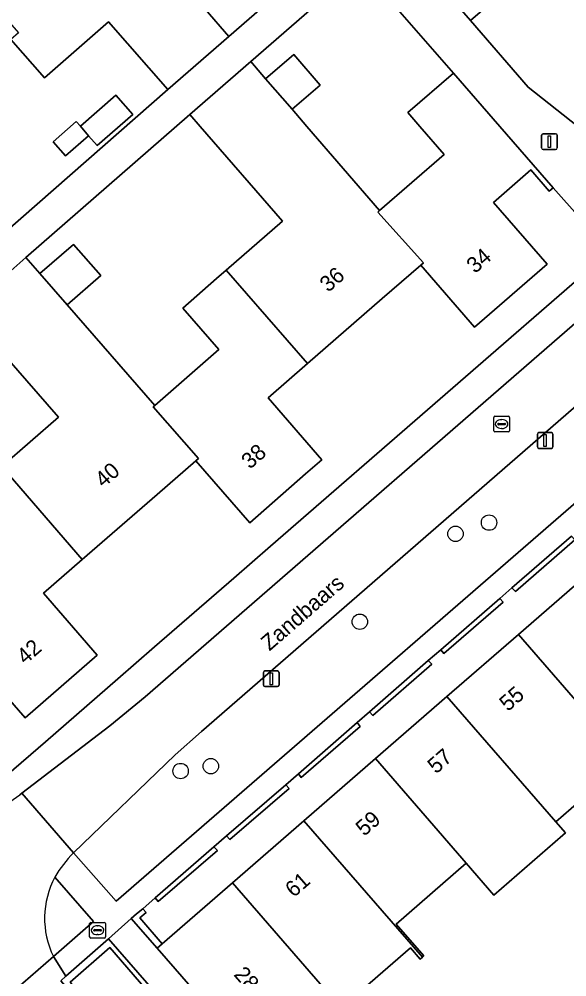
# Model space of a CAD drawing. Extents: x 155887 to 156869, y 383880 to 384678.
# Drawn here: x 156592.4 to 156627.1, y 384196.1 to 384256.8 of the extents above; entities that cross this region are included whole.
import ezdxf

# ---------------------------------------------------------------- set-up
doc = ezdxf.new("R2010")
doc.units = 0
for name, color, linetype in [('IMGEO_Berm_halfverhard', 7, 'Continuous'), ('IMGEO_Boom', 7, 'Continuous'), ('IMGEO_Brandkraan', 7, 'Continuous'), ('IMGEO_Erf', 7, 'Continuous'), ('IMGEO_Greppel_droge_sloot', 7, 'Continuous'), ('IMGEO_Groenvoorziening', 7, 'Continuous'), ('IMGEO_Lichtmast', 7, 'Continuous'), ('IMGEO_Muur', 7, 'Continuous'), ('IMGEO_Openbare_ruimte_label', 7, 'Continuous'), ('IMGEO_Pand', 7, 'Continuous'), ('IMGEO_Pand_nummerreeks', 7, 'Continuous'), ('IMGEO_Parkeervlak_open', 7, 'Continuous'), ('IMGEO_Rijbaan_lokaal_gesloten', 7, 'Continuous'), ('IMGEO_Rijbaan_lokaal_open', 7, 'Continuous'), ('IMGEO_Rioolput', 7, 'Continuous'), ('IMGEO_Voetpad_open', 7, 'Continuous')]:
    doc.layers.add(name, color=color, linetype=linetype)

msp = doc.modelspace()

# ---------------------------------------------------------------- linework, layer by layer
at = {"layer": 'IMGEO_Berm_halfverhard'}
msp.add_lwpolyline([(156594.575, 384197.373), (156597.121, 384199.596), (156594.668, 384202.41)], dxfattribs=at)
msp.add_arc((156599.52, 384199.801), 5.509, 151.73299, 206.1515, dxfattribs=at)
at = {"layer": 'IMGEO_Boom'}
for centre in [(156622.18, 384224.888), (156620.055, 384224.175), (156613.99, 384218.602), (156602.632, 384209.135), (156604.55, 384209.446)]:
    msp.add_circle(centre, 0.489, dxfattribs=at)
at = {"layer": 'IMGEO_Brandkraan'}
for p, q in [((156596.867, 384198.615), (156596.867, 384199.467)), ((156596.942, 384199.541), (156597.794, 384199.541)), ((156597.355, 384199.321), (156597.38, 384199.321)), ((156597.868, 384199.467), (156597.868, 384198.615)), ((156597.794, 384198.541), (156596.942, 384198.541)), ((156597.126, 384199.035), (156597.126, 384199.047)), ((156597.564, 384198.998), (156597.166, 384198.998)), ((156597.169, 384199.084), (156597.567, 384199.084)), ((156597.378, 384198.761), (156597.353, 384198.761)), ((156597.61, 384199.047), (156597.61, 384199.035))]:
    msp.add_line(p, q, dxfattribs=at)
for points in [[(156596.867, 384198.615), (156596.867, 384199.467)], [(156596.942, 384199.541), (156597.794, 384199.541)], [(156597.868, 384199.467), (156597.868, 384198.615)], [(156597.794, 384198.541), (156596.942, 384198.541)]]:
    msp.add_lwpolyline(points, dxfattribs=at)
for centre, radius, start, end in [((156596.944, 384199.465), 0.0765, 91.55205, 178.44795), ((156596.944, 384199.465), 0.0765, 91.55205, 178.44795), ((156597.792, 384199.465), 0.0765, 1.55205, 88.44795), ((156597.792, 384199.465), 0.0765, 1.55205, 88.44795), ((156596.944, 384198.617), 0.0765, 181.55205, 268.44795), ((156596.944, 384198.617), 0.0765, 181.55205, 268.44795), ((156597.166, 384199.044), 0.0403, 85.87752, 175.75265), ((156597.163, 384199.034), 0.0366, 178.93798, 274.71019), ((156597.567, 384199.041), 0.043, 264.86636, 352.45326), ((156597.571, 384199.046), 0.0386, 1.73085, 96.63898), ((156597.792, 384198.617), 0.0765, 271.55205, 358.44795), ((156597.792, 384198.617), 0.0765, 271.55205, 358.44795)]:
    msp.add_arc(centre, radius, start, end, dxfattribs=at)
for centre, major_axis, ratio, start_param, end_param in [((156597.354, 384199.041), (-0.387, 0.002), 0.722429, 4.712389, 7.853982), ((156597.379, 384199.041), (-0.39, 0.002), 0.717154, 1.570796, 4.712389)]:
    msp.add_ellipse(centre, major_axis=major_axis, ratio=ratio, start_param=start_param, end_param=end_param, dxfattribs=at)
at = {"layer": 'IMGEO_Erf'}
for points in [[(156606.777, 384268.466), (156603.909, 384265.98), (156601.607, 384268.637), (156597.539, 384265.111), (156601.047, 384261.064), (156602.816, 384262.597), (156605.951, 384258.98), (156604.182, 384257.447), (156605.689, 384255.708), (156612.627, 384261.755)], [(156619.925, 384253.381), (156614.009, 384260.168), (156607.077, 384254.126), (156608.022, 384253.032), (156609.802, 384254.569), (156611.473, 384252.635), (156609.694, 384251.097), (156610.642, 384250), (156615.239, 384244.68), (156619.335, 384248.22), (156617.797, 384250), (156617.034, 384250.883)], [(156598.07, 384256.645), (156594.003, 384253.092), (156591.877, 384255.525), (156589.628, 384253.56), (156587.328, 384256.192), (156583.267, 384252.644), (156585.578, 384250), (156591.463, 384243.264), (156601.831, 384252.341)], [(156596.279, 384250.019), (156598.529, 384251.984), (156599.596, 384250.763), (156597.346, 384248.798), (156596.802, 384249.42), (156595.346, 384248.148), (156594.566, 384249.041), (156596.022, 384250.313)], [(156609.099, 384244.007), (156603.88, 384250), (156603.218, 384250.76), (156592.831, 384241.702), (156593.721, 384240.68), (156595.848, 384242.532), (156597.576, 384240.548), (156595.449, 384238.695), (156601.002, 384232.318), (156605.064, 384235.856), (156602.767, 384238.494), (156604.907, 384240.357), (156605.517, 384240.888)], [(156594.886, 384231.584), (156589.006, 384238.317), (156575.869, 384226.882), (156577.849, 384224.607), (156584.653, 384216.808), (156587.134, 384218.975), (156586.547, 384219.648), (156590.873, 384223.426), (156588.567, 384226.066), (156591.292, 384228.446)]]:
    msp.add_lwpolyline(points, close=True, dxfattribs=at)
for points in [[(156627.861, 384262.653), (156621.004, 384256.716), (156624.668, 384252.495), (156633.64, 384245.388), (156641.538, 384252.301), (156650.068, 384259.777)], [(156591.598, 384208.854), (156594.066, 384210.996), (156598.652, 384214.979), (156600.981, 384217.009), (156605.996, 384221.362), (156608.323, 384223.388), (156629.825, 384242.077), (156626.24, 384246.119), (156626.12, 384246.015), (156625.999, 384245.909), (156624.826, 384247.259), (156622.452, 384245.194), (156625.869, 384241.276), (156621.264, 384237.285), (156617.852, 384241.208), (156615.415, 384239.089), (156610.684, 384234.974), (156608.18, 384232.796), (156611.586, 384228.875), (156610.552, 384227.971), (156607.021, 384224.884), (156603.594, 384228.807), (156601.146, 384226.678), (156596.396, 384222.546), (156593.937, 384220.408), (156597.353, 384216.493), (156592.788, 384212.502), (156588.847, 384217.014)], [(156627.618, 384223.791), (156623.855, 384220.529), (156623.631, 384220.761), (156622.87, 384220.077), (156623.076, 384219.838), (156619.32, 384216.588), (156619.122, 384216.831), (156618.318, 384216.151), (156618.544, 384215.915), (156614.805, 384212.657), (156614.599, 384212.896), (156613.818, 384212.208), (156614.01, 384211.97), (156610.281, 384208.719), (156610.102, 384208.966), (156609.305, 384208.264), (156609.507, 384208.03), (156605.75, 384204.795), (156605.531, 384205.034), (156604.744, 384204.335), (156604.978, 384204.088), (156601.207, 384200.858), (156601.013, 384201.104), (156600.236, 384200.407), (156600.442, 384200.162), (156600.045, 384199.823), (156601.469, 384198.182), (156605.913, 384202.044), (156610.443, 384205.98), (156614.979, 384209.921), (156619.508, 384213.857), (156624.037, 384217.793), (156628.566, 384221.728)], [(156630.781, 384209.72), (156626.408, 384205.92), (156627.025, 384205.21), (156626.863, 384205.07), (156622.49, 384201.269), (156620.733, 384203.29), (156616.295, 384199.433), (156618.052, 384197.411), (156617.956, 384197.328), (156617.816, 384197.207), (156617.199, 384197.916), (156612.899, 384194.179)]]:
    msp.add_lwpolyline(points, dxfattribs=at)
at = {"layer": 'IMGEO_Greppel_droge_sloot'}
msp.add_lwpolyline([(156610.514, 384178.562), (156613.036, 384180.708), (156598.14, 384197.944), (156595.641, 384195.74)], close=True, dxfattribs=at)
at = {"layer": 'IMGEO_Groenvoorziening'}
for points in [[(156598.068, 384198.495), (156595.367, 384196.122), (156595.034, 384195.84), (156610.498, 384178.074), (156613.511, 384180.763)], [(156613.036, 384180.708), (156610.514, 384178.562), (156595.641, 384195.74), (156598.14, 384197.944)]]:
    msp.add_lwpolyline(points, close=True, dxfattribs=at)
at = {"layer": 'IMGEO_Lichtmast'}
for p, q in [((156625.608, 384249.547), (156626.398, 384249.547)), ((156626.398, 384249.547), (156625.608, 384249.547)), ((156625.508, 384248.647), (156625.508, 384249.447)), ((156625.508, 384249.447), (156625.508, 384248.647)), ((156626.498, 384249.447), (156626.498, 384248.647)), ((156626.498, 384248.647), (156626.498, 384249.447)), ((156626.398, 384248.547), (156625.608, 384248.547)), ((156625.608, 384248.547), (156626.398, 384248.547)), ((156625.24, 384229.694), (156625.24, 384230.494)), ((156625.24, 384230.494), (156625.24, 384229.694)), ((156625.34, 384230.594), (156626.13, 384230.594)), ((156626.13, 384230.594), (156625.34, 384230.594)), ((156626.23, 384230.494), (156626.23, 384229.694)), ((156626.23, 384229.694), (156626.23, 384230.494)), ((156626.13, 384229.594), (156625.34, 384229.594)), ((156625.34, 384229.594), (156626.13, 384229.594)), ((156607.878, 384214.586), (156607.878, 384215.386)), ((156607.878, 384215.386), (156607.878, 384214.586)), ((156607.978, 384215.486), (156608.768, 384215.486)), ((156608.768, 384215.486), (156607.978, 384215.486)), ((156608.868, 384215.386), (156608.868, 384214.586)), ((156608.868, 384214.586), (156608.868, 384215.386)), ((156608.768, 384214.486), (156607.978, 384214.486)), ((156607.978, 384214.486), (156608.768, 384214.486))]:
    msp.add_line(p, q, dxfattribs=at)
for points in [[(156625.928, 384249.422), (156626.078, 384249.422), (156626.078, 384248.672), (156625.928, 384248.672), (156625.928, 384249.422)], [(156625.66, 384230.469), (156625.81, 384230.469), (156625.81, 384229.719), (156625.66, 384229.719), (156625.66, 384230.469)], [(156608.298, 384215.361), (156608.448, 384215.361), (156608.448, 384214.611), (156608.298, 384214.611), (156608.298, 384215.361)]]:
    msp.add_lwpolyline(points, dxfattribs=at)
for centre, start, end in [((156625.608, 384249.447), 90, 180), ((156625.608, 384249.447), 90, 180), ((156626.398, 384249.447), 0, 90), ((156626.398, 384249.447), 360, 90), ((156625.608, 384248.647), 180, 270), ((156625.608, 384248.647), 180, 270), ((156626.398, 384248.647), 270, 0), ((156626.398, 384248.647), 270, 0), ((156625.34, 384230.494), 90, 180), ((156625.34, 384230.494), 90, 180), ((156626.13, 384230.494), 0, 90), ((156626.13, 384230.494), 360, 90), ((156625.34, 384229.694), 180, 270), ((156625.34, 384229.694), 180, 270), ((156626.13, 384229.694), 270, 0), ((156626.13, 384229.694), 270, 0), ((156607.978, 384215.386), 90, 180), ((156607.978, 384215.386), 90, 180), ((156608.768, 384215.386), 0, 90), ((156608.768, 384215.386), 360, 90), ((156607.978, 384214.586), 180, 270), ((156607.978, 384214.586), 180, 270), ((156608.768, 384214.586), 270, 0), ((156608.768, 384214.586), 270, 0)]:
    msp.add_arc(centre, 0.1, start, end, dxfattribs=at)
at = {"layer": 'IMGEO_Muur'}
msp.add_lwpolyline([(156633.64, 384245.388), (156624.668, 384252.495), (156621.004, 384256.716)], dxfattribs=at)
for points in [[(156623.631, 384220.761), (156623.855, 384220.529), (156627.618, 384223.791), (156627.401, 384224.032)], [(156619.122, 384216.831), (156619.32, 384216.588), (156623.076, 384219.838), (156622.87, 384220.077)], [(156614.599, 384212.896), (156614.805, 384212.657), (156618.544, 384215.915), (156618.318, 384216.151)], [(156610.102, 384208.966), (156610.281, 384208.719), (156614.01, 384211.97), (156613.818, 384212.208)], [(156605.531, 384205.034), (156605.75, 384204.795), (156609.507, 384208.03), (156609.305, 384208.264)], [(156601.013, 384201.104), (156601.207, 384200.858), (156604.978, 384204.088), (156604.744, 384204.335)], [(156600.045, 384199.823), (156600.442, 384200.162), (156600.236, 384200.407), (156599.83, 384200.071), (156599.495, 384199.794), (156601.143, 384197.899), (156601.469, 384198.182)]]:
    msp.add_lwpolyline(points, close=True, dxfattribs=at)
at = {"layer": 'IMGEO_Pand'}
for points in [[(156636.796, 384264.098), (156632.652, 384268.852), (156630.513, 384271.306), (156630.401, 384271.434), (156627.162, 384268.567), (156627.034, 384268.715), (156622.217, 384264.531), (156619.903, 384262.522), (156617.657, 384260.571), (156621.004, 384256.716), (156627.861, 384262.653), (156631.007, 384259.03)], [(156601.047, 384261.064), (156597.539, 384265.111), (156597.433, 384265.019), (156594.66, 384268.221), (156594.481, 384268.066), (156592.028, 384265.938), (156587.252, 384261.796), (156592.367, 384255.953), (156591.877, 384255.525), (156594.003, 384253.092), (156598.07, 384256.645), (156601.831, 384252.341), (156605.689, 384255.708), (156604.182, 384257.447)], [(156608.022, 384253.032), (156609.694, 384251.097), (156611.473, 384252.635), (156609.802, 384254.569)], [(156610.642, 384250), (156609.694, 384251.097), (156608.022, 384253.032), (156607.077, 384254.126), (156603.218, 384250.76), (156603.88, 384250), (156609.099, 384244.007), (156605.517, 384240.888), (156610.684, 384234.974), (156615.415, 384239.089), (156617.852, 384241.208), (156618.019, 384241.353), (156615.126, 384244.582), (156615.239, 384244.68)], [(156617.852, 384241.208), (156621.264, 384237.285), (156625.869, 384241.276), (156622.452, 384245.194), (156624.826, 384247.259), (156625.999, 384245.909), (156626.12, 384246.015), (156626.24, 384246.119), (156622.865, 384250), (156619.925, 384253.381), (156617.034, 384250.883), (156617.797, 384250), (156619.335, 384248.22), (156615.239, 384244.68), (156615.126, 384244.582), (156618.019, 384241.353)], [(156596.279, 384250.019), (156596.802, 384249.42), (156597.346, 384248.798), (156599.596, 384250.763), (156598.529, 384251.984)], [(156596.802, 384249.42), (156596.279, 384250.019), (156596.022, 384250.313), (156594.566, 384249.041), (156595.346, 384248.148)], [(156593.721, 384240.68), (156595.449, 384238.695), (156597.576, 384240.548), (156595.848, 384242.532)], [(156595.449, 384238.695), (156593.721, 384240.68), (156592.831, 384241.702), (156589.006, 384238.317), (156594.886, 384231.584), (156591.292, 384228.446), (156596.396, 384222.546), (156601.146, 384226.678), (156603.594, 384228.807), (156603.769, 384228.959), (156600.889, 384232.22), (156601.002, 384232.318)], [(156608.18, 384232.796), (156610.684, 384234.974), (156605.517, 384240.888), (156604.907, 384240.357), (156602.767, 384238.494), (156605.064, 384235.856), (156601.002, 384232.318), (156600.889, 384232.22), (156603.769, 384228.959), (156603.594, 384228.807), (156607.021, 384224.884), (156610.552, 384227.971), (156611.586, 384228.875)], [(156596.396, 384222.546), (156591.292, 384228.446), (156588.567, 384226.066), (156590.873, 384223.426), (156586.547, 384219.648), (156587.134, 384218.975), (156588.847, 384217.014), (156592.788, 384212.502), (156597.353, 384216.493), (156593.937, 384220.408)], [(156624.037, 384217.793), (156631.546, 384209.14), (156631.633, 384209.216), (156629.877, 384211.237), (156634.32, 384215.098), (156628.566, 384221.728)], [(156624.037, 384217.793), (156619.508, 384213.857), (156626.408, 384205.92), (156630.781, 384209.72), (156631.398, 384209.012), (156631.546, 384209.14)], [(156619.508, 384213.857), (156614.979, 384209.921), (156620.733, 384203.29), (156622.49, 384201.269), (156626.863, 384205.07), (156627.025, 384205.21), (156626.408, 384205.92)], [(156620.733, 384203.29), (156614.979, 384209.921), (156610.443, 384205.98), (156617.956, 384197.328), (156618.052, 384197.411), (156616.295, 384199.433)], [(156605.913, 384202.044), (156613.427, 384193.394), (156613.515, 384193.47), (156612.899, 384194.179), (156617.199, 384197.916), (156617.816, 384197.207), (156617.956, 384197.328), (156610.443, 384205.98)], [(156605.913, 384202.044), (156601.469, 384198.182), (156601.143, 384197.899), (156608.109, 384189.885), (156608.435, 384190.168), (156608.37, 384190.244), (156612.663, 384193.974), (156613.28, 384193.266), (156613.427, 384193.394)]]:
    msp.add_lwpolyline(points, close=True, dxfattribs=at)
at = {"layer": 'IMGEO_Parkeervlak_open'}
msp.add_lwpolyline([(156632.3, 384236.302), (156630.762, 384234.961), (156603.962, 384211.652), (156602.283, 384210.169), (156595.84, 384203.947), (156598.551, 384200.888), (156635.321, 384232.798), (156633.813, 384234.547)], close=True, dxfattribs=at)
at = {"layer": 'IMGEO_Rijbaan_lokaal_gesloten'}
for points in [[(156651.804, 384258.6), (156641.953, 384250), (156631.807, 384241.143), (156600.379, 384213.831), (156598.147, 384212.003), (156592.572, 384207.728), (156595.84, 384203.947), (156602.283, 384210.169), (156603.962, 384211.652), (156630.762, 384234.961), (156632.3, 384236.302), (156634.461, 384238.187), (156635.98, 384239.512), (156648.072, 384250), (156669.602, 384268.675)], [(156595.84, 384203.947), (156592.572, 384207.728), (156592.434, 384207.622)], [(156590.182, 384193.565), (156594.575, 384197.373)]]:
    msp.add_lwpolyline(points, dxfattribs=at)
for centre, radius, start, end in [((156588.608, 384212.438), 6.15, 270.85476, 308.46455), ((156601.171, 384198.667), 7.503, 135.27339, 150.0738), ((156599.52, 384199.801), 5.509, 151.73299, 206.1515)]:
    msp.add_arc(centre, radius, start, end, dxfattribs=at)
at = {"layer": 'IMGEO_Rijbaan_lokaal_open'}
msp.add_lwpolyline([(156595.034, 384195.84), (156595.367, 384196.122), (156594.575, 384197.373), (156590.182, 384193.565), (156591.285, 384192.555), (156591.796, 384191.957), (156608.486, 384172.796), (156623.607, 384155.296), (156624.023, 384154.772), (156627.797, 384158.151), (156612.395, 384175.9), (156610.498, 384178.074)], close=True, dxfattribs=at)
at = {"layer": 'IMGEO_Rioolput'}
for p, q in [((156622.477, 384230.71), (156622.477, 384231.562)), ((156622.552, 384231.636), (156623.404, 384231.636)), ((156622.965, 384231.416), (156622.99, 384231.416)), ((156623.478, 384231.562), (156623.478, 384230.71)), ((156622.736, 384231.13), (156622.736, 384231.142)), ((156623.174, 384231.093), (156622.776, 384231.093)), ((156622.779, 384231.179), (156623.177, 384231.179)), ((156622.988, 384230.856), (156622.963, 384230.856)), ((156623.22, 384231.142), (156623.22, 384231.13)), ((156623.404, 384230.636), (156622.552, 384230.636))]:
    msp.add_line(p, q, dxfattribs=at)
for points in [[(156622.477, 384230.71), (156622.477, 384231.562)], [(156622.552, 384231.636), (156623.404, 384231.636)], [(156623.478, 384231.562), (156623.478, 384230.71)], [(156623.404, 384230.636), (156622.552, 384230.636)]]:
    msp.add_lwpolyline(points, dxfattribs=at)
for centre, radius, start, end in [((156622.554, 384231.56), 0.0765, 91.55205, 178.44795), ((156622.554, 384231.56), 0.0765, 91.55205, 178.44795), ((156623.402, 384231.56), 0.0765, 1.55205, 88.44795), ((156623.402, 384231.56), 0.0765, 1.55205, 88.44795), ((156622.554, 384230.712), 0.0765, 181.55205, 268.44795), ((156622.554, 384230.712), 0.0765, 181.55205, 268.44795), ((156622.776, 384231.139), 0.0403, 85.87752, 175.75265), ((156622.773, 384231.129), 0.0366, 178.93798, 274.71019), ((156623.177, 384231.136), 0.043, 264.86636, 352.45326), ((156623.181, 384231.141), 0.0386, 1.73085, 96.63898), ((156623.402, 384230.712), 0.0765, 271.55205, 358.44795), ((156623.402, 384230.712), 0.0765, 271.55205, 358.44795)]:
    msp.add_arc(centre, radius, start, end, dxfattribs=at)
for centre, major_axis, ratio, start_param, end_param in [((156622.964, 384231.136), (-0.387, 0.002), 0.722429, 4.712389, 7.853982), ((156622.989, 384231.136), (-0.39, 0.002), 0.717154, 1.570796, 4.712389)]:
    msp.add_ellipse(centre, major_axis=major_axis, ratio=ratio, start_param=start_param, end_param=end_param, dxfattribs=at)
at = {"layer": 'IMGEO_Voetpad_open'}
for points in [[(156713.109, 384300.329), (156676.443, 384268.529), (156674.96, 384270.277), (156673.475, 384272.027), (156671.132, 384269.999), (156672.61, 384268.251), (156674.104, 384266.484), (156655.122, 384250), (156637.519, 384234.714), (156636.003, 384236.436), (156634.461, 384238.187), (156632.3, 384236.302), (156633.813, 384234.547), (156635.321, 384232.798), (156598.551, 384200.888), (156595.84, 384203.947)], [(156651.956, 384261.402), (156651.583, 384261.106), (156650.068, 384259.777), (156641.538, 384252.301), (156633.64, 384245.388), (156629.825, 384242.077), (156608.323, 384223.388), (156605.996, 384221.362), (156600.981, 384217.009), (156598.652, 384214.979), (156594.066, 384210.996), (156591.598, 384208.854), (156588.7, 384206.288)], [(156592.434, 384207.622), (156592.572, 384207.728), (156598.147, 384212.003), (156600.379, 384213.831), (156631.807, 384241.143), (156641.953, 384250), (156651.804, 384258.6)], [(156594.668, 384202.41), (156597.121, 384199.596), (156594.575, 384197.373), (156595.367, 384196.122), (156598.068, 384198.495), (156599.495, 384199.794), (156599.83, 384200.071), (156600.236, 384200.407), (156601.013, 384201.104), (156604.744, 384204.335), (156605.531, 384205.034), (156609.305, 384208.264), (156610.102, 384208.966), (156613.818, 384212.208), (156614.599, 384212.896), (156618.318, 384216.151), (156619.122, 384216.831), (156622.87, 384220.077), (156623.631, 384220.761), (156627.401, 384224.032)]]:
    msp.add_lwpolyline(points, dxfattribs=at)
for points in [[(156608.6, 384270.968), (156605.227, 384274.827), (156599.212, 384281.758), (156597.028, 384279.837), (156600.482, 384275.728), (156606.777, 384268.466), (156612.627, 384261.755), (156614.009, 384260.168), (156619.925, 384253.381), (156622.865, 384250), (156626.24, 384246.119), (156629.825, 384242.077), (156633.64, 384245.388), (156624.668, 384252.495), (156621.004, 384256.716), (156617.657, 384260.571)], [(156589.006, 384238.317), (156592.831, 384241.702), (156603.218, 384250.76), (156607.077, 384254.126), (156614.009, 384260.168), (156612.627, 384261.755), (156605.689, 384255.708), (156601.831, 384252.341), (156591.463, 384243.264), (156587.627, 384239.917), (156574.484, 384228.473), (156575.869, 384226.882)], [(156608.109, 384189.885), (156601.143, 384197.899), (156599.495, 384199.794), (156598.068, 384198.495), (156613.511, 384180.763), (156610.498, 384178.074), (156612.395, 384175.9), (156615.404, 384178.515), (156630.84, 384160.765), (156632.318, 384162.038), (156630.661, 384163.944), (156624.77, 384170.721), (156618.425, 384178.019), (156616.588, 384180.134), (156615.323, 384181.59), (156615.21, 384181.717)]]:
    msp.add_lwpolyline(points, close=True, dxfattribs=at)
for centre, radius, start, end in [((156588.608, 384212.438), 6.15, 270.85476, 308.46455), ((156601.171, 384198.667), 7.503, 135.27339, 150.0738)]:
    msp.add_arc(centre, radius, start, end, dxfattribs=at)

# ---------------------------------------------------------------- texts
at = {"layer": 'IMGEO_Openbare_ruimte_label'}
for s, rotation, p in [('Zandbaars', 40.98653, (156608.264, 384216.712)), ('Zandreiger', 310.98653, (156590.276, 384196.092))]:
    msp.add_text(s, height=1, rotation=rotation, dxfattribs=at).set_placement(p)
at = {"layer": 'IMGEO_Pand_nummerreeks'}
for s, rotation, p in [('34', 40.91438, (156621.291, 384240.644)), ('36', 41.01232, (156611.99, 384239.451)), ('38', 41.16129, (156607.025, 384228.235)), ('40', 41.01232, (156597.743, 384227.058)), ('42', 41.16129, (156592.788, 384215.849)), ('55', 40.9894, (156623.372, 384212.87)), ('57', 40.9894, (156618.82, 384208.915)), ('59', 40.9887, (156614.268, 384204.96)), ('61', 40.9887, (156609.801, 384201.078)), ('28', 311.00078, (156605.956, 384196.204))]:
    msp.add_text(s, height=1, rotation=rotation, dxfattribs=at).set_placement(p)

doc.saveas('drawing.dxf')
